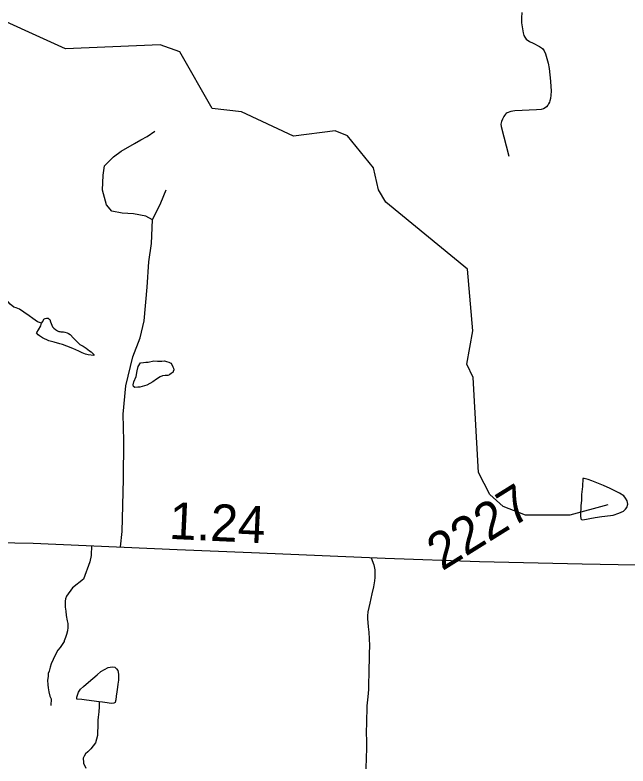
# Model space of a CAD drawing. Extents: x 2001466 to 31450019, y -30647475 to 847247.
# Drawn here: x 2159166 to 2163317, y 761240 to 766322 of the extents above; entities that cross this region are included whole.
import ezdxf

# ---------------------------------------------------------------- set-up
doc = ezdxf.new("R2010")
doc.units = 0
for name, color, linetype in [('Exist Hydrographic Creek Single Shore', 7, 'Continuous'), ('Exist Hydrographic Misc Water Feature', 7, 'Continuous'), ('Exist Road Non-System Type 51', 7, 'Continuous'), ('Exist Road Secondary Mileage Hundredths English Label', 7, 'Continuous'), ('Exist Road Secondary Type 51 Attributed', 7, 'Continuous'), ('Exist Road Secondary Type 51 Number Label', 7, 'Continuous')]:
    doc.layers.add(name, color=color, linetype=linetype)

msp = doc.modelspace()

# ---------------------------------------------------------------- linework, layer by layer
at = {"layer": 'Exist Hydrographic Creek Single Shore'}
msp.add_lwpolyline([(2163181.2, 763007.5), (2162923.2, 762937.4), (2162623.2, 762936.9), (2162473.1, 762995.8), (2162381.3, 763076.4), (2162305.2, 763225.6), (2162268.3, 763869.4), (2162226.2, 763958.8), (2162267.2, 764184.3), (2162231.2, 764601.6), (2161678.1, 765055.9), (2161628.3, 765138.9), (2161594.3, 765287.3), (2161418.1, 765504.1), (2161334.3, 765538.7), (2161051.3, 765501.8), (2160700.2, 765666.5), (2160500.3, 765690.3), (2160282.1, 766072), (2160148.2, 766120.7), (2159507.2, 766094.5), (2158905.2, 766366), (2158721.3, 766530.5)], dxfattribs=at)
at = {"layer": 'Exist Hydrographic Misc Water Feature'}
for points in [[(2159345.9, 764236.9), (2159318.2, 764246.7), (2159286, 764268.2), (2159261.8, 764286.1), (2159225.9, 764312.2), (2159195.6, 764331.8), (2159173.4, 764339.6), (2159157.4, 764345.7), (2159133.6, 764365.5), (2159119.3, 764381.5), (2159105.3, 764397.4), (2159103.3, 764403.4)], [(2159345.9, 764236.9), (2159354.3, 764249), (2159358, 764258.9), (2159362.1, 764264.8), (2159369.9, 764268.9), (2159380.1, 764271), (2159389.8, 764271.2), (2159395.9, 764267), (2159402.3, 764261.2), (2159406, 764245.2), (2159414.2, 764223.3), (2159420.3, 764211.4), (2159428.3, 764203.3), (2159440.2, 764193.4), (2159452.5, 764185.4), (2159462.1, 764181.5), (2159468.5, 764179.4), (2159476.7, 764177.3), (2159494.5, 764177.4), (2159504.4, 764175.5), (2159518.7, 764171.8), (2159528.8, 764165.8), (2159538.4, 764159.9), (2159562.4, 764136), (2159604.9, 764092.2), (2159627, 764080.3), (2159646.7, 764068.5), (2159671.1, 764050.6), (2159680.7, 764042.6), (2159691, 764032.9), (2159699, 764024.8), (2159699.2, 764018.7), (2159661.2, 764022.4), (2159643.2, 764026.4), (2159621.5, 764036.6), (2159598.9, 764046.5), (2159556.7, 764066.3), (2159516.9, 764081.6), (2159486.9, 764093.4), (2159470.5, 764097.5), (2159431, 764107.2), (2159394.9, 764117.1), (2159352.6, 764136.8), (2159332.3, 764150.8), (2159322.7, 764158.4), (2159312.2, 764170.5), (2159312.7, 764174.6), (2159324.1, 764192.7), (2159340.3, 764218.6), (2159345.9, 764236.9)], [(2160067.2, 763972.8), (2160105.2, 763981.3), (2160131.2, 763979.4), (2160159.3, 763979.6), (2160177.2, 763981.3), (2160192.9, 763977.7), (2160207.3, 763973.9), (2160221.2, 763965.7), (2160227.6, 763957.9), (2160235.6, 763941.7), (2160239.3, 763931.7), (2160241.5, 763922.1), (2160237.8, 763909.7), (2160234, 763903.8), (2160225.5, 763897.8), (2160211.6, 763887.7), (2160199.9, 763883.8), (2160181.7, 763883.7), (2160165.7, 763879.6), (2160149.7, 763873.5), (2160124, 763857.1), (2160098.2, 763839.1), (2160058.2, 763816.8), (2160042.2, 763812.7), (2160010.4, 763804.5), (2159998.1, 763802.7), (2159978.3, 763802.5), (2159968.2, 763808.5), (2159966.4, 763818.5), (2159971.7, 763840.4), (2159986.2, 763876.3), (2159993.8, 763914.5), (2159999.4, 763942.5), (2160015.2, 763968.5), (2160035, 763970.7), (2160051, 763972.8), (2160067.2, 763972.8)], [(2162997.6, 763001.9), (2162996.2, 762933.5), (2162998.3, 762913.8), (2163002.4, 762907.9), (2163012.4, 762906), (2163094.2, 762922.4), (2163140.2, 762928.4), (2163160, 762930.7), (2163216.4, 762936.8), (2163256.2, 762951), (2163287.8, 762965.3), (2163300.1, 762977.2), (2163309.7, 762989.6), (2163315.5, 763011.4), (2163311.6, 763033.5), (2163301.5, 763053.2), (2163289.4, 763069.3), (2163260.9, 763087), (2163233, 763101), (2163197.4, 763118.9), (2163151, 763138.5), (2163117, 763152.2), (2163072.9, 763170.2), (2163046.9, 763179.8), (2163020.6, 763185.8), (2163012.6, 763185.8), (2163009.1, 763131.6), (2163003.6, 763077.6), (2163001.5, 763037.8), (2162997.6, 763001.9)], [(2159736.3, 761673.7), (2159650.2, 761685.1), (2159618.2, 761689.1), (2159584.3, 761693), (2159584.1, 761704.8), (2159595.8, 761739.1), (2159610.2, 761760.9), (2159629.7, 761779), (2159679.7, 761821.3), (2159693.2, 761831.5), (2159723.2, 761857.4), (2159747.2, 761879.7), (2159773, 761894.1), (2159797, 761905.8), (2159810.9, 761908.2), (2159824.9, 761910.1), (2159840.9, 761908.1), (2159853.2, 761898.2), (2159863, 761886.5), (2159867.3, 761860.4), (2159867.3, 761838.4), (2159865.7, 761820.4), (2159861.8, 761794.2), (2159859.7, 761774.3), (2159856, 761742.3), (2159851.9, 761712.2), (2159848.5, 761688.4), (2159846.2, 761680.2), (2159844.1, 761670.3), (2159834.5, 761664.1), (2159816.3, 761664), (2159790.2, 761668), (2159758, 761672), (2159736.3, 761673.7)], [(2159736.3, 761673.7), (2159736.5, 761639.6), (2159733, 761607.6), (2159728.7, 761569.7), (2159727.1, 761549.7), (2159727.3, 761527.8), (2159727.5, 761497.7), (2159725.4, 761477.8), (2159725.4, 761463.5), (2159723.8, 761445.5), (2159717.6, 761421.7), (2159710, 761395.7), (2159695.9, 761375.5), (2159680.3, 761355.6), (2159658.4, 761335.4), (2159644, 761321.3), (2159634.4, 761307.3), (2159628.2, 761293.3), (2159628.8, 761263.1), (2159628.6, 761259.1), (2159645, 761225.4)]]:
    msp.add_lwpolyline(points, dxfattribs=at)
at = {"layer": 'Exist Road Non-System Type 51'}
for points in [[(2162599, 766339.6), (2162595.4, 766303.7), (2162595.7, 766269.7), (2162606.5, 766201.7), (2162613, 766183.6), (2162618.7, 766171.8), (2162628.8, 766158.6), (2162651.5, 766143.2), (2162675.3, 766132.5), (2162718, 766109.8), (2162737.7, 766095.2), (2162750.2, 766079.6), (2162758, 766059.4), (2162768.3, 766027.4), (2162776.7, 765995.6), (2162783.1, 765959.7), (2162792, 765875.7), (2162792.1, 765869.7), (2162794.5, 765839.7), (2162796.8, 765805.8), (2162795, 765779.7), (2162793.2, 765757.7), (2162788.7, 765741.6), (2162785.3, 765732.1), (2162779.7, 765721.6), (2162773.6, 765711.1), (2162765.4, 765701.5), (2162757.5, 765694.2), (2162744.8, 765687.1), (2162730.1, 765683), (2162698, 765680.7), (2162550.1, 765673.1), (2162524.2, 765668.8), (2162500.2, 765660.5), (2162493.3, 765655.5), (2162488.4, 765650.6), (2162481.5, 765642.9), (2162476.7, 765635.8), (2162466.8, 765618.2), (2162460.3, 765602.3), (2162457.1, 765584.2), (2162458.3, 765567.4), (2162510.6, 765366.4)], [(2160097.5, 764937.2), (2160051.7, 764961.5), (2159968.1, 764977.7), (2159892.6, 764980.4), (2159822.5, 764993.9), (2159784.8, 765037), (2159757.8, 765136.9), (2159763.2, 765239.4), (2159771.3, 765301.4), (2159833.3, 765363.5), (2159885.7, 765401), (2159975.3, 765452.6), (2160017.8, 765478.5), (2160060.3, 765501.2), (2160113.4, 765536.2)], [(2160097.5, 764937.2), (2160154.1, 765050.5), (2160189.2, 765139.6)], [(2159881, 762722.7), (2159892.6, 762827.6), (2159900.7, 763181), (2159903.4, 763440), (2159898, 763620.7), (2159916.9, 763812.2), (2159962.7, 764009.2), (2160014, 764138.7), (2160040.9, 764252), (2160059.8, 764481.3), (2160073.3, 764651.3), (2160089.4, 764775.4), (2160097.5, 764937.2)], [(2159683.9, 762731.2), (2159682.4, 762664.6), (2159671.6, 762621.4), (2159628.8, 762504.8), (2159555.8, 762444.7), (2159514.7, 762389.3), (2159507, 762371.2), (2159505, 762355.3), (2159505.3, 762339.3), (2159505.6, 762315.3), (2159509.8, 762287.4), (2159512.1, 762259.3), (2159518.5, 762223.4), (2159522.7, 762203.3), (2159523, 762177.5), (2159521.1, 762155.4), (2159515.6, 762129.3), (2159507.8, 762109.3), (2159497.9, 762087.3), (2159498, 762083.2), (2159486.2, 762063.1), (2159472.4, 762043), (2159456.6, 762024.7), (2159444.8, 762004.5), (2159425.3, 761960.4), (2159411.6, 761932.2), (2159403.9, 761908.2), (2159396.1, 761882.2), (2159390.2, 761866.1), (2159390.4, 761846.1), (2159386.7, 761820), (2159389, 761789.9), (2159391.2, 761768.1), (2159395.7, 761742), (2159401.8, 761712.1), (2159410.1, 761694.3), (2159408.8, 761650.5)], [(2161577.9, 762649.7), (2161596.4, 762602.4), (2161603.5, 762567.2), (2161603.8, 762541.2), (2161602, 762515.3), (2161600.2, 762493.3), (2161593.3, 762452.3), (2161583.2, 762405.1), (2161569.7, 762343), (2161554.4, 762282.7), (2161552.7, 762256.7), (2161552.9, 762236.7), (2161555.2, 762210.7), (2161557.4, 762182.8), (2161561.9, 762146.7), (2161566.8, 762054.8), (2161565.4, 761998.9), (2161563.9, 761954.9), (2161562.3, 761906.8), (2161559.9, 761758.8), (2161554.5, 761708.7), (2161549.2, 761646.6), (2161546.4, 761530.7), (2161545, 761470.6), (2161545.6, 761404.6), (2161546.2, 761356.5), (2161544.8, 761296.6), (2161541.7, 761220.7)]]:
    msp.add_lwpolyline(points, dxfattribs=at)
at = {"layer": 'Exist Road Secondary Type 51 Attributed'}
msp.add_lwpolyline([(2157917.2, 763772.2), (2157942.3, 763738.7), (2157989.4, 763656), (2158099.8, 763453.9), (2158258.9, 763183.7), (2158334.2, 763068.5), (2158430.5, 762968), (2158522.6, 762894.7), (2158655.5, 762827.7), (2158789.4, 762779.5), (2158912.9, 762754.4), (2159289.6, 762748.1), (2160263.7, 762706.2), (2160768.1, 762685.3), (2161673.2, 762645.5), (2162311.5, 762624.6), (2163007.4, 762607.8), (2163373.6, 762601.5), (2163808.9, 762595.2), (2163901.5, 762585.8)], dxfattribs=at)

# ---------------------------------------------------------------- texts
at = {"layer": 'Exist Road Secondary Mileage Hundredths English Label'}
msp.add_text('1.24', height=250, rotation=357.3223, dxfattribs=at).set_placement((2160206.2, 762777.6))
at = {"layer": 'Exist Road Secondary Type 51 Number Label'}
msp.add_text('2227', height=250, rotation=31.918, dxfattribs=at).set_placement((2162058.6, 762556.6))

doc.saveas('drawing.dxf')
